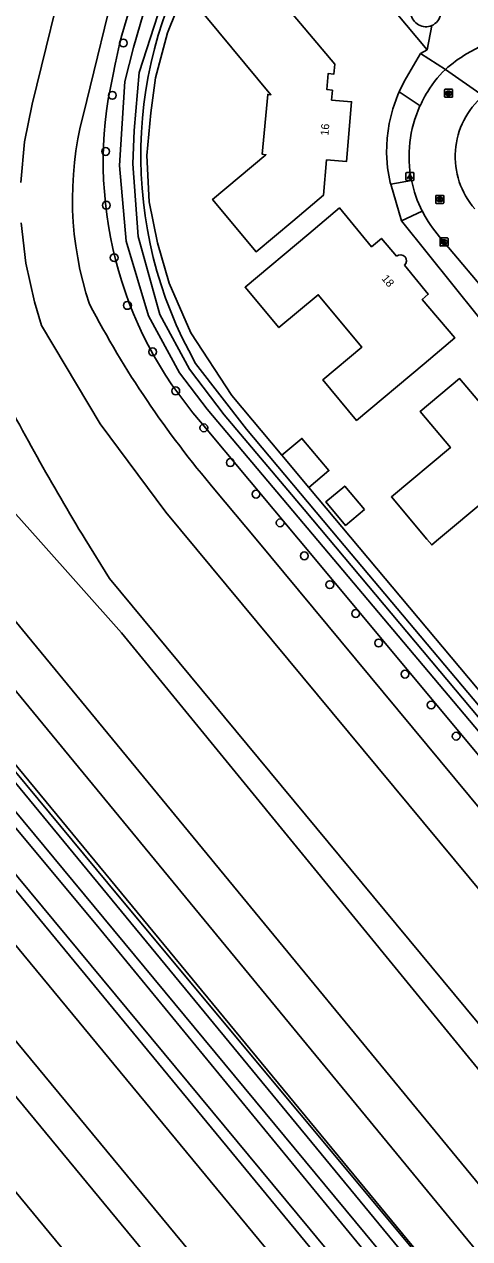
# Model space of a CAD drawing. Extents: x 157321 to 158827, y 386650 to 388532.
# Drawn here: x 157916.1 to 157971.7, y 386912.6 to 387064.3 of the extents above; entities that cross this region are included whole.
import ezdxf

# ---------------------------------------------------------------- set-up
doc = ezdxf.new("R2010")
doc.units = 0
for name, color, linetype in [('IMGEO_Boom', 7, 'Continuous'), ('IMGEO_Grasland_overig', 7, 'Continuous'), ('IMGEO_Groenvoorziening', 7, 'Continuous'), ('IMGEO_Hek', 7, 'Continuous'), ('IMGEO_Kolk', 7, 'Continuous'), ('IMGEO_Lichtpunt', 7, 'Continuous'), ('IMGEO_Loofbos', 7, 'Continuous'), ('IMGEO_Pand', 7, 'Continuous'), ('IMGEO_Pand_nummerreeks', 7, 'Continuous'), ('IMGEO_Rijbaan_lokaal_gesloten', 7, 'Continuous'), ('IMGEO_Rioolput', 7, 'Continuous'), ('IMGEO_Spoor', 7, 'Continuous'), ('IMGEO_Spoorbaan_halfverhard', 7, 'Continuous'), ('IMGEO_Voetpad_open', 7, 'Continuous'), ('IMGEO_Waterloop', 7, 'Continuous')]:
    doc.layers.add(name, color=color, linetype=linetype)

msp = doc.modelspace()

# ---------------------------------------------------------------- linework, layer by layer
at = {"layer": 'IMGEO_Boom'}
for centre in [(157928.44, 387061.98), (157927.06, 387055.45), (157926.23, 387048.44), (157926.31, 387041.72), (157927.3, 387035.17), (157928.95, 387029.21), (157932.11, 387023.41), (157934.99, 387018.53), (157938.5, 387013.92), (157941.81, 387009.58), (157945.03, 387005.63), (157948.04, 387002.05), (157951.07, 386997.93), (157954.25, 386994.33), (157957.48, 386990.72), (157960.35, 386987.05), (157963.64, 386983.15), (157966.92, 386979.3), (157970.04, 386975.4)]:
    msp.add_circle(centre, 0.489, dxfattribs=at)
at = {"layer": 'IMGEO_Grasland_overig'}
for points in [[(158118.38, 386712.07), (158096.99, 386738.87), (158047.33, 386798.83), (157996.11, 386860.19), (157951.8, 386913.77), (157861.9, 387021.98), (157796.63, 387101.23), (157746.6, 387161.8), (157682.89, 387239.1), (157624.89, 387309.15), (157593.06, 387348.18), (157583.65, 387359.86), (157556.84, 387392.28), (157497.66, 387463.56), (157461.47, 387507.55), (157432.19, 387542.64), (157421.96, 387552.71), (157419.49, 387555.3), (157418.93, 387554.85), (157437.28, 387534.06), (157449.56, 387519.43), (157475.31, 387488.45), (157486.06, 387475.38)], [(157912.03, 386967.42), (157925.05, 386951.9), (157965.28, 386902.94), (157977.43, 386888.22), (157990.28, 386873.06), (158038.06, 386815.06), (158039.28, 386814.46), (158040.42, 386814.52), (158041.62, 386815.17)]]:
    msp.add_lwpolyline(points, dxfattribs=at)
at = {"layer": 'IMGEO_Groenvoorziening'}
for points in [[(157729.89, 387202.37), (157727.73, 387198.46), (157891.65, 387000), (157995.69, 386874.03), (158000, 386868.82), (158041.54, 386818.52)], [(157926.48, 387084.49), (157924.97, 387081.54), (157921.65, 387073.2), (157917.06, 387054.36), (157916.1, 387049.62), (157915.62, 387044.58)], [(157947.44, 387083.78), (157946.49, 387082.9), (157942.4, 387078.34), (157939.08, 387073.88), (157936.14, 387068.65), (157933.96, 387063.24), (157932.44, 387057.63), (157931.87, 387053.26), (157931.39, 387047.94), (157931.68, 387042.15), (157932.72, 387037.02), (157934.15, 387031.98), (157936.88, 387025.79), (157941.99, 387017.97), (157948.26, 387010.5)], [(157966.4, 387061.12), (157947.44, 387083.78)], [(157930.9, 387078.86), (157927.86, 387071.21), (157923.41, 387052.95)], [(157966.99, 387064.17), (157966.4, 387061.12)], [(157965.58, 387060.66), (157966.4, 387061.12)], [(157927.46, 387059.53), (157927.11, 387057.84)], [(157961.86, 387044.35), (157961.8, 387044.58), (157961.48, 387046.41), (157961.35, 387048.26), (157961.41, 387050.11), (157961.66, 387051.95), (157962.11, 387053.76), (157962.74, 387055.5), (157962.92, 387055.88)], [(158032.15, 386861.12), (158029.8, 386864.46), (158027.26, 386867.67), (158023.03, 386872.51), (158000, 386900.58), (157928.22, 386988.33), (157917.79, 387000), (157871.79, 387051.43), (157870.98, 387052.41)], [(157915.67, 387039.52), (157916.25, 387034.5), (157917.33, 387029.65), (157918.22, 387026.71), (157925.53, 387014.4), (157933.74, 387003.39), (158036.3, 386879.99), (158040.87, 386875.27), (158046, 386870.99), (158051.54, 386867.27), (158057.36, 386864.19), (158059.72, 386863.16), (158065.31, 386860.38), (158069.29, 386859.4), (158071.92, 386859.05), (158074.58, 386858.97), (158077.23, 386859.16), (158080.09, 386859.68), (158109.65, 386869.13), (158107.67, 386875.32)], [(157972.83, 387027.8), (157963.23, 387039.78)], [(157937.47, 387021.97), (157943.82, 387013.74), (157955.39, 387000), (158000, 386947.02), (158042.28, 386896.81)], [(157938.09, 387014.68), (157950.33, 387000), (158000, 386940.48), (158039.09, 386893.63)], [(157939.88, 387006.19), (157945.03, 387000), (158000, 386933.84), (158041.13, 386884.35)], [(157951.64, 387006.47), (157997.83, 386951.41)], [(157923.67, 387000), (157926.72, 386995.12), (158000, 386906.8), (158021.48, 386880.92), (158025.17, 386876.79)]]:
    msp.add_lwpolyline(points, dxfattribs=at)
for centre, radius, start, end in [((157976.25, 387049.95), 49.72, 147.239, 168.8997), ((157983.27, 387047.94), 52.65, 147.8818, 209.5578), ((157966.25, 387065.91), 1.89, 292.9095, 46.8081), ((157966.25, 387065.91), 1.89, 189.3137, 292.9598), ((157975.2, 387047.09), 49.27, 167.4046, 221.139), ((157963.89, 387042.52), 41.81, 165.5567, 198.3562), ((158035.81, 387087.96), 126.05, 207.7053, 220.442), ((158182.1, 387157.88), 302.84, 206.9043, 211.4213)]:
    msp.add_arc(centre, radius, start, end, dxfattribs=at)
at = {"layer": 'IMGEO_Hek'}
msp.add_lwpolyline([(158064.02, 386788.12), (158063.06, 386789.24), (158059.69, 386793.36), (158056.03, 386797.72), (158049.63, 386805.4), (158046.43, 386809.22), (158043.21, 386813.06), (158041.05, 386815.76), (158043.61, 386818.16), (158025.44, 386838.08), (157972.99, 386901.28), (157927.9, 386955.34), (157904.59, 386983.41)], dxfattribs=at)
at = {"layer": 'IMGEO_Kolk'}
for p, q in [((157968.03, 387036.7), (157968.03, 387037.56)), ((157968.1, 387037.63), (157968.96, 387037.63)), ((157968.52, 387037.41), (157968.54, 387037.41)), ((157969.03, 387037.56), (157969.03, 387036.7)), ((157968.96, 387036.63), (157968.1, 387036.63)), ((157968.54, 387036.85), (157968.51, 387036.85))]:
    msp.add_line(p, q, dxfattribs=at)
for points in [[(157968.03, 387036.7), (157968.03, 387037.56)], [(157968.1, 387037.63), (157968.96, 387037.63)], [(157969.03, 387037.56), (157969.03, 387036.7)], [(157968.96, 387036.63), (157968.1, 387036.63)], [(157968.35, 387037.33), (157968.47, 387037.33), (157968.47, 387037.18), (157968.6, 387037.33), (157968.77, 387037.33), (157968.62, 387037.18), (157968.77, 387036.93), (157968.62, 387036.93), (157968.54, 387037.09), (157968.47, 387037.03), (157968.47, 387036.93), (157968.35, 387036.93), (157968.35, 387037.33)]]:
    msp.add_lwpolyline(points, dxfattribs=at)
for centre, start, end in [((157968.11, 387037.55), 91.552, 178.448), ((157968.11, 387037.55), 91.552, 178.448), ((157968.95, 387037.55), 1.552, 88.448), ((157968.95, 387037.55), 1.552, 88.448), ((157968.11, 387036.7), 181.552, 268.448), ((157968.11, 387036.7), 181.552, 268.448), ((157968.95, 387036.7), 271.552, 358.448), ((157968.95, 387036.7), 271.552, 358.448)]:
    msp.add_arc(centre, 0.0765, start, end, dxfattribs=at)
for centre, major_axis, ratio, start_param, end_param in [((157968.52, 387037.13), (-0.387, 0.002), 0.722429, 4.712389, 7.853982), ((157968.54, 387037.13), (-0.39, 0.002), 0.717154, 1.570796, 4.712389)]:
    msp.add_ellipse(centre, major_axis=major_axis, ratio=ratio, start_param=start_param, end_param=end_param, dxfattribs=at)
at = {"layer": 'IMGEO_Lichtpunt'}
for p, q in [((157963.77, 387045.71), (157963.77, 387044.9)), ((157963.77, 387045.71), (157963.77, 387044.9)), ((157964.67, 387045.8), (157963.86, 387045.8)), ((157964.67, 387045.8), (157963.86, 387045.8)), ((157964.77, 387044.9), (157964.77, 387045.71)), ((157964.77, 387044.9), (157964.77, 387045.71)), ((157963.86, 387044.81), (157964.67, 387044.81)), ((157963.86, 387044.81), (157964.67, 387044.81))]:
    msp.add_line(p, q, dxfattribs=at)
for points in [[(157964.14, 387045.37), (157964.18, 387045.34), (157963.99, 387045.08), (157963.96, 387045.11), (157964.14, 387045.37)], [(157964.24, 387045.32), (157964.29, 387045.32), (157964.29, 387045), (157964.24, 387045), (157964.24, 387045.32)], [(157964.35, 387045.34), (157964.39, 387045.37), (157964.58, 387045.11), (157964.54, 387045.08), (157964.35, 387045.34)]]:
    msp.add_lwpolyline(points, dxfattribs=at)
msp.add_circle((157964.27, 387045.51), 0.0994, dxfattribs=at)
for centre, start, end in [((157963.86, 387045.71), 90, 180), ((157963.86, 387045.71), 90, 180), ((157964.67, 387045.71), 0, 90), ((157964.67, 387045.71), 0, 90), ((157963.86, 387044.9), 180, 270), ((157963.86, 387044.9), 180, 270), ((157964.67, 387044.9), 270, 0), ((157964.67, 387044.9), 270, 360)]:
    msp.add_arc(centre, 0.0946, start, end, dxfattribs=at)
at = {"layer": 'IMGEO_Loofbos'}
for points in [[(158038.98, 386833.68), (158041.69, 386835.91), (158004.24, 386881.35), (157903.57, 387003.5), (157866.09, 387048.99)], [(158036.08, 386835.36), (158029.14, 386842.48), (158000, 386877.85), (157899.34, 387000), (157861.59, 387045.81)]]:
    msp.add_lwpolyline(points, dxfattribs=at)
at = {"layer": 'IMGEO_Pand'}
for points in [[(157949.61, 387039.75), (157945.03, 387035.91), (157939.59, 387042.45), (157946.27, 387048.02), (157945.81, 387048.1), (157946.49, 387055.56), (157946.89, 387055.53), (157937.11, 387067.27), (157939.78, 387069.51), (157943.6, 387072.73), (157954.86, 387059.33), (157954.75, 387058.09), (157954.03, 387058.17), (157953.87, 387056.18), (157954.57, 387056.09), (157954.47, 387054.86), (157956.96, 387054.64), (157956.32, 387047.18), (157953.85, 387047.38), (157953.44, 387042.97), (157949.61, 387039.75)], [(157966.03, 387021.93), (157957.6, 387014.85), (157953.37, 387019.9), (157958.27, 387024.01), (157952.8, 387030.55), (157947.89, 387026.43), (157943.65, 387031.48), (157951.62, 387038.16), (157955.45, 387041.38), (157959.47, 387036.53), (157960.71, 387037.57), (157962.6, 387035.34)], [(157963.58, 387034.23), (157966.56, 387030.6), (157965.8, 387029.96), (157969.86, 387025.15), (157966.03, 387021.93)], [(157980.25, 387011.19), (157984.48, 387006.15), (157980.81, 387003.05), (157981.39, 387002.36), (157978.57, 387000), (157978.32, 386999.79), (157978.15, 387000), (157973.87, 387005.05), (157967.84, 387000), (157966.99, 386999.29), (157966.39, 387000), (157961.96, 387005.29), (157969.33, 387011.45), (157965.55, 387015.97), (157970.47, 387020.08), (157973.65, 387016.28), (157976.8, 387012.51), (157978.87, 387010.03), (157980.25, 387011.19)], [(157948.26, 387010.5), (157950.76, 387012.6), (157954.14, 387008.57), (157951.64, 387006.47)], [(157951.64, 387006.47), (157948.26, 387010.5)], [(157958.57, 387003.71), (157956.22, 387001.74), (157953.76, 387004.68), (157956.11, 387006.65), (157958.57, 387003.71)]]:
    msp.add_lwpolyline(points, dxfattribs=at)
msp.add_arc((157963.09, 387034.78), 0.745, 311.6564, 131.2146, dxfattribs=at)
at = {"layer": 'IMGEO_Rijbaan_lokaal_gesloten'}
for points in [[(157971.34, 387060.63), (157974.57, 387062.37), (157977.9, 387064.17)], [(157973.43, 387055.39), (157968.7, 387058.69)], [(157974.9, 387029.54), (157967.97, 387037.77)]]:
    msp.add_lwpolyline(points, dxfattribs=at)
for centre, radius, start, end in [((157980.39, 387045.58), 17.56, 121.0158, 131.7084), ((157979.37, 387047.87), 15.2, 134.6, 149.847), ((157979.39, 387047.84), 15.23, 155.6043, 191.4016), ((157979.15, 387047.98), 14.95, 149.7635, 155.6778), ((157979.87, 387047.81), 9.95, 130.3719, 221.1126), ((157979.39, 387047.84), 15.22, 191.3811, 206.8506), ((157979.27, 387047.75), 15.07, 206.7653, 221.4636)]:
    msp.add_arc(centre, radius, start, end, dxfattribs=at)
at = {"layer": 'IMGEO_Rioolput'}
for p, q in [((157968.6, 387055.28), (157968.6, 387056.13)), ((157968.67, 387056.21), (157969.52, 387056.21)), ((157969.09, 387055.98), (157969.11, 387055.98)), ((157969.6, 387056.13), (157969.6, 387055.28)), ((157969.52, 387055.2), (157968.67, 387055.2)), ((157969.11, 387055.43), (157969.08, 387055.43)), ((157967.5, 387042.02), (157967.5, 387042.87)), ((157967.57, 387042.95), (157968.42, 387042.95)), ((157968.42, 387041.95), (157967.57, 387041.95)), ((157967.98, 387042.73), (157968.01, 387042.73)), ((157968.01, 387042.17), (157967.98, 387042.17)), ((157968.5, 387042.87), (157968.5, 387042.02))]:
    msp.add_line(p, q, dxfattribs=at)
for points in [[(157968.6, 387055.28), (157968.6, 387056.13)], [(157968.67, 387056.21), (157969.52, 387056.21)], [(157969.19, 387055.9), (157968.93, 387055.9), (157968.93, 387055.5)], [(157968.93, 387055.5), (157969.06, 387055.5), (157969.06, 387055.67), (157969.07, 387055.67)], [(157969.11, 387055.82), (157969.06, 387055.82), (157969.06, 387055.74)], [(157969.06, 387055.74), (157969.11, 387055.74)], [(157969.12, 387055.64), (157969.19, 387055.5), (157969.33, 387055.5), (157969.26, 387055.63)], [(157969.6, 387056.13), (157969.6, 387055.28)], [(157969.52, 387055.2), (157968.67, 387055.2)], [(157967.5, 387042.02), (157967.5, 387042.87)], [(157967.57, 387042.95), (157968.42, 387042.95)], [(157968.42, 387041.95), (157967.57, 387041.95)], [(157968.08, 387042.65), (157967.83, 387042.65), (157967.83, 387042.25)], [(157967.83, 387042.25), (157967.96, 387042.25), (157967.96, 387042.41), (157967.97, 387042.41)], [(157968.01, 387042.57), (157967.96, 387042.57), (157967.96, 387042.49)], [(157967.96, 387042.49), (157968.01, 387042.49)], [(157968.01, 387042.38), (157968.09, 387042.25), (157968.22, 387042.25), (157968.16, 387042.37)], [(157968.5, 387042.87), (157968.5, 387042.02)]]:
    msp.add_lwpolyline(points, dxfattribs=at)
for centre, radius, start, end in [((157968.67, 387056.13), 0.0765, 91.552, 178.448), ((157968.67, 387056.13), 0.0765, 91.552, 178.448), ((157969.07, 387055.61), 0.0533, 26.0293, 88.6989), ((157969.12, 387055.73), 0.0964, 77.0061, 93.1865), ((157969.09, 387055.93), 0.19, 274.7715, 282.9687), ((157969.13, 387055.78), 0.0378, 276.6634, 79.6772), ((157969.19, 387055.79), 0.109, 350.3612, 89.416), ((157969.18, 387055.79), 0.112, 277.5842, 350.9817), ((157969.17, 387055.58), 0.108, 29.5134, 73.7905), ((157969.52, 387056.13), 0.0765, 1.552, 88.448), ((157969.52, 387056.13), 0.0765, 1.552, 88.448), ((157968.67, 387055.28), 0.0765, 181.552, 268.448), ((157968.67, 387055.28), 0.0765, 181.552, 268.448), ((157969.52, 387055.28), 0.0765, 271.552, 358.448), ((157969.52, 387055.28), 0.0765, 271.552, 358.448), ((157967.57, 387042.87), 0.0765, 91.552, 178.448), ((157967.57, 387042.87), 0.0765, 91.552, 178.448), ((157967.57, 387042.02), 0.0765, 181.552, 268.448), ((157967.57, 387042.02), 0.0765, 181.552, 268.448), ((157967.97, 387042.36), 0.0533, 26.0293, 88.6989), ((157968.02, 387042.47), 0.0964, 77.0061, 93.1865), ((157967.99, 387042.68), 0.19, 274.7715, 282.9687), ((157968.03, 387042.53), 0.0378, 276.6634, 79.6772), ((157968.08, 387042.54), 0.109, 350.3612, 89.416), ((157968.08, 387042.54), 0.112, 277.5842, 350.9817), ((157968.07, 387042.32), 0.108, 29.5134, 73.7905), ((157968.42, 387042.87), 0.0765, 1.552, 88.448), ((157968.42, 387042.87), 0.0765, 1.552, 88.448), ((157968.42, 387042.02), 0.0765, 271.552, 358.448), ((157968.42, 387042.02), 0.0765, 271.552, 358.448)]:
    msp.add_arc(centre, radius, start, end, dxfattribs=at)
for centre, major_axis, ratio, start_param, end_param in [((157969.08, 387055.7), (-0.387, 0.002), 0.722429, 4.712389, 7.853982), ((157969.11, 387055.7), (-0.39, 0.002), 0.717154, 1.570796, 4.712389), ((157967.98, 387042.45), (-0.387, 0.002), 0.722429, 4.712389, 7.853982), ((157968.01, 387042.45), (-0.39, 0.002), 0.717154, 1.570796, 4.712389)]:
    msp.add_ellipse(centre, major_axis=major_axis, ratio=ratio, start_param=start_param, end_param=end_param, dxfattribs=at)
at = {"layer": 'IMGEO_Spoor'}
for points in [[(157408.21, 387562.68), (157414.06, 387555.61), (157571.71, 387364.96), (157581.65, 387352.63), (157671.59, 387243.98), (157730.4, 387172.63), (157983.73, 386866.1), (158139.86, 386676.99)], [(157401.12, 387559.03), (157406.95, 387551.98), (157427.78, 387526.75), (157695.04, 387203.36), (157741.5, 387147.28), (157786.43, 387092.72), (157971.28, 386869.29), (158068.29, 386751.61), (158134.42, 386671.62)], [(157397.27, 387557.16), (157403.15, 387550.03), (157560.19, 387359.8), (157579.7, 387336.08), (157628.66, 387277.02), (158131.31, 386668.54)], [(157480.96, 387443.92), (157534.02, 387379.54), (157736.12, 387135.04), (157755.26, 387111.71), (157792.53, 387066.53), (157814.63, 387039.92), (157934.91, 386894.34), (157975.15, 386845.51), (158081.43, 386716.93)]]:
    msp.add_lwpolyline(points, dxfattribs=at)
at = {"layer": 'IMGEO_Spoorbaan_halfverhard'}
msp.add_lwpolyline([(157951.76, 386911.58), (157899.04, 386975.46)], dxfattribs=at)
at = {"layer": 'IMGEO_Voetpad_open'}
for points in [[(157962.92, 387055.88), (157963.55, 387057.17), (157965.58, 387060.66)], [(157968.7, 387058.69), (157965.58, 387060.66)], [(157962.92, 387055.88), (157965.53, 387054.13)], [(157961.86, 387044.35), (157964.47, 387044.83)], [(157963.23, 387039.78), (157961.86, 387044.35)], [(157965.81, 387040.96), (157963.23, 387039.78)]]:
    msp.add_lwpolyline(points, dxfattribs=at)
at = {"layer": 'IMGEO_Waterloop'}
for points in [[(157802.41, 387106.05), (158006.02, 386859.15), (158040.35, 386817.38), (158040.17, 386817.23), (158038.9, 386816.21), (157958.66, 386913.28), (157897.14, 386987.42)], [(158095.7, 386911.34), (158111.4, 386892.39), (158113.02, 386890.46), (158113.83, 386888.49), (158112.83, 386886.63), (158101.4, 386881.27), (158093.94, 386878.45), (158091.8, 386878.08), (158084, 386876.85), (158071.52, 386877.85), (158063.26, 386880.01), (158059.86, 386881.56), (158050.67, 386886.62), (158047.35, 386889.44), (158044.34, 386892.64), (157951.03, 387003.71), (157941.03, 387015.53), (157936.7, 387021.23), (157932.99, 387028.08), (157930.29, 387037.81), (157929.64, 387046.89), (157929.79, 387051.06), (157930.41, 387058.32), (157934.62, 387071.34)], [(157932.2, 387070.08), (157929.69, 387061.43), (157928.61, 387057.18), (157927.96, 387046.68), (157928.81, 387037.25), (157931.59, 387027.91), (157935.45, 387020.8), (157938.92, 387016.24), (157998.71, 386945.34), (158035.78, 386900.58), (158043.16, 386891.42), (158050.15, 386885.44), (158062.31, 386879.18), (158071.82, 386876.63), (158084.33, 386875.94), (158092.75, 386877.1), (158100.01, 386879.26), (158111.63, 386884.43), (158113.45, 386885.48), (158114.33, 386886.83), (158115.15, 386888.64), (158114.72, 386890.3), (158096.53, 386911.95), (158095.7, 386911.34)]]:
    msp.add_lwpolyline(points, dxfattribs=at)

# ---------------------------------------------------------------- texts
at = {"layer": 'IMGEO_Pand_nummerreeks'}
for s, rotation, p in [('16', 85.09, (157954.07, 387050.39)), ('18', 310.0152, (157960.66, 387032.53))]:
    msp.add_text(s, height=1, rotation=rotation, dxfattribs=at).set_placement(p)

doc.saveas('drawing.dxf')
